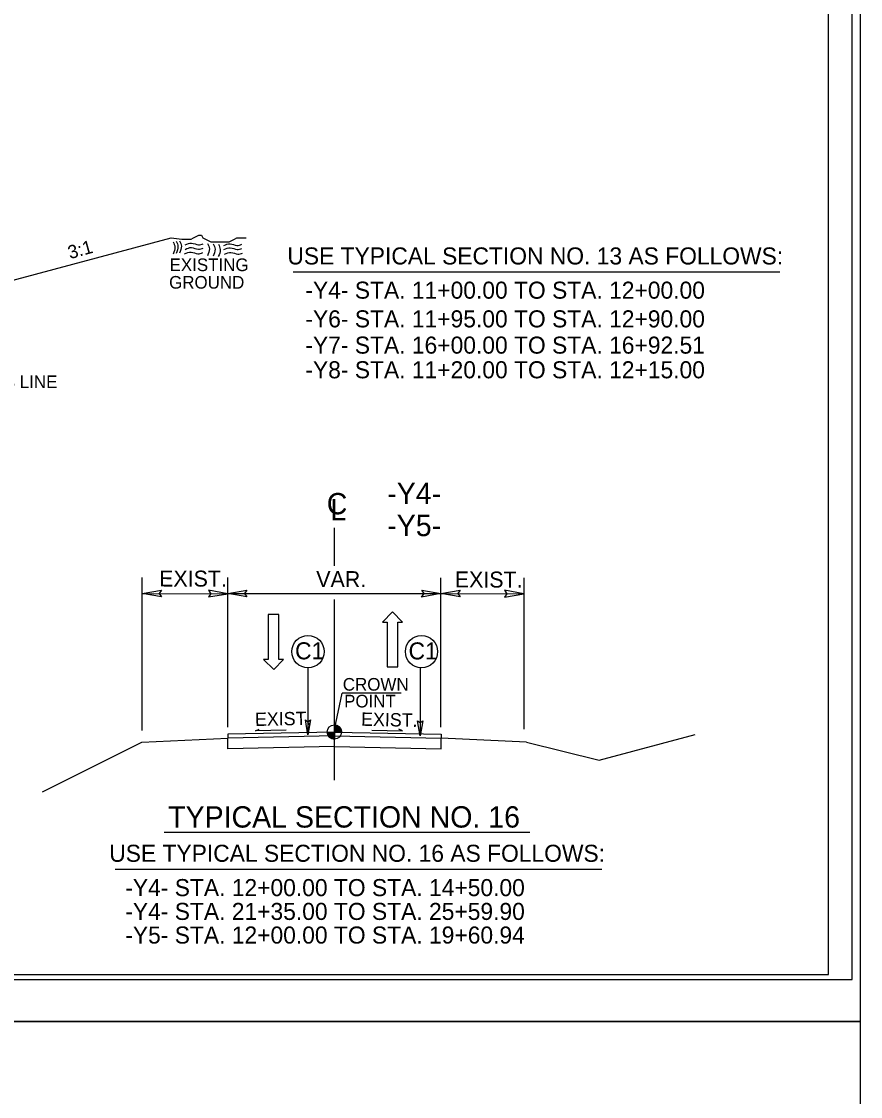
# Model space of a CAD drawing. Extents: x 573813 to 575363, y -54752 to -53123.
# Drawn here: x 574917.3 to 575006.7, y -54231.4 to -54116.8 of the extents above; entities that cross this region are included whole.
import ezdxf

# ---------------------------------------------------------------- set-up
doc = ezdxf.new("R2010")
doc.units = 0
for name, color, linetype in [('Old_Level_1', 7, 'Continuous'), ('Old_Level_11', 7, 'Continuous'), ('Old_Level_2', 7, 'Continuous'), ('Old_Level_3', 7, 'Continuous'), ('Prop Lane Arrow CELL', 7, 'Continuous'), ('Prop Pavement Schedule Description CELL', 7, 'Continuous'), ('Sheet Cutting Line CELL', 7, 'Continuous'), ('Sheet Plot Border Inside CELL', 7, 'Continuous'), ('Sheet Plot Border Outside CELL', 7, 'Continuous'), ('Sheet Typical CELL', 7, 'Continuous'), ('Typical Grade Point Symbol CELL', 7, 'Continuous'), ('Typical ID Circle CELL', 7, 'Continuous'), ('Typical Terminator CELL', 7, 'Continuous'), ('Typical Text General CELL', 7, 'Continuous')]:
    doc.layers.add(name, color=color, linetype=linetype)

msp = doc.modelspace()

# ---------------------------------------------------------------- linework, layer by layer
at = {"layer": 'Old_Level_1'}
for p, q in [((574914.76, -54144.8), (574933.24, -54139.86)), ((574950.62, -54192.55), (574939.25, -54192.79)), ((574942.22, -54192.43), (574942.6, -54192.24)), ((574945.49, -54192.36), (574942.22, -54192.43)), ((574950.62, -54192.55), (574961.99, -54192.79)), ((574954.62, -54192.35), (574957.88, -54192.42)), ((574957.88, -54192.42), (574957.5, -54192.23)), ((574919.49, -54198.92), (574930.08, -54193.62)), ((574930.08, -54193.62), (574939.25, -54193.2)), ((574939.25, -54192.79), (574939.25, -54193.2)), ((574950.62, -54192.97), (574939.25, -54193.2)), ((574939.25, -54194.33), (574939.25, -54193.2)), ((574950.62, -54192.97), (574961.99, -54193.2)), ((574961.99, -54192.79), (574961.99, -54193.2)), ((574971.12, -54193.62), (574961.99, -54193.2)), ((574961.99, -54194.33), (574961.99, -54193.2)), ((574971.12, -54193.62), (574978.84, -54195.55)), ((574978.84, -54195.55), (574989.08, -54192.81)), ((574950.62, -54194.09), (574939.25, -54194.33)), ((574950.62, -54194.09), (574961.99, -54194.33))]:
    msp.add_line(p, q, dxfattribs=at)
msp.add_lwpolyline([(574933.24, -54139.86), (574934.36, -54140), (574934.64, -54140), (574935.06, -54140), (574935.34, -54140), (574935.62, -54139.86), (574935.9, -54139.72), (574936.18, -54139.58), (574936.46, -54139.58), (574936.6, -54139.86), (574936.88, -54140), (574937.16, -54140.14), (574937.44, -54140.28), (574937.72, -54140.28), (574938, -54140.28), (574938.28, -54140.28), (574938.56, -54140.28), (574938.84, -54140.28), (574939.12, -54140.28), (574939.4, -54140.28), (574939.68, -54140.14), (574939.96, -54140), (574940.24, -54139.86), (574940.66, -54139.86), (574940.94, -54139.86), (574941.22, -54139.86)], dxfattribs=at)
at = {"layer": 'Old_Level_11'}
for p, q in [((574946.23, -54143.47), (574998.12, -54143.47)), ((574930.14, -54192.39), (574930.14, -54176.06)), ((574939.25, -54192.03), (574939.25, -54176.06)), ((574961.97, -54192.03), (574961.97, -54176.1)), ((574970.82, -54176.1), (574970.82, -54192.23)), ((574930.14, -54177.79), (574939.25, -54177.8)), ((574939.25, -54177.79), (574961.97, -54177.79)), ((574961.97, -54177.79), (574970.82, -54177.81)), ((574950.62, -54192.27), (574951.47, -54188.4)), ((574957.74, -54188.4), (574951.47, -54188.4)), ((574932.47, -54203.23), (574971.45, -54203.23)), ((574927.24, -54207.18), (574979.13, -54207.18))]:
    msp.add_line(p, q, dxfattribs=at)
for points in [[(574932.18, -54178.14), (574930.14, -54177.79), (574932.2, -54177.42), (574931.93, -54177.79)], [(574937.2, -54178.15), (574939.25, -54177.8), (574937.19, -54177.44), (574937.45, -54177.8)], [(574941.29, -54178.15), (574939.25, -54177.79), (574941.3, -54177.43), (574941.04, -54177.79)], [(574959.93, -54177.44), (574961.97, -54177.79), (574959.91, -54178.16), (574960.18, -54177.79)], [(574964.02, -54178.15), (574961.97, -54177.79), (574964.03, -54177.43), (574963.77, -54177.79)], [(574968.77, -54178.16), (574970.82, -54177.81), (574968.76, -54177.44), (574969.02, -54177.81)]]:
    msp.add_lwpolyline(points, close=True, dxfattribs=at)
at = {"layer": 'Old_Level_2'}
for p, q in [((574950.62, -54174.83), (574950.62, -54170.78)), ((574950.62, -54197.69), (574950.62, -54178.42))]:
    msp.add_line(p, q, dxfattribs=at)
for points in [[(574933.43, -54140.27), (574933.62, -54140.83), (574933.42, -54141.58)], [(574933.43, -54140.27), (574933.62, -54140.83), (574933.42, -54141.58)], [(574933.76, -54140.2), (574933.95, -54140.77), (574933.75, -54141.52)], [(574933.76, -54140.2), (574933.95, -54140.77), (574933.75, -54141.52)], [(574934.12, -54140.17), (574934.31, -54140.73), (574934.1, -54141.48)], [(574934.12, -54140.17), (574934.31, -54140.73), (574934.1, -54141.48)], [(574934.72, -54140.61), (574935.4, -54140.41), (574936.13, -54140.59), (574936.65, -54140.48)], [(574934.72, -54141.08), (574935.4, -54140.89), (574936.12, -54141.07), (574936.64, -54140.95)], [(574934.72, -54141.08), (574935.4, -54140.89), (574936.12, -54141.07), (574936.64, -54140.95)], [(574937.11, -54140.44), (574937.3, -54141.01), (574937.1, -54141.76)], [(574937.11, -54140.44), (574937.3, -54141.01), (574937.1, -54141.76)], [(574937.71, -54140.49), (574937.9, -54141.06), (574937.7, -54141.81)], [(574937.71, -54140.49), (574937.9, -54141.06), (574937.7, -54141.81)], [(574938.26, -54140.54), (574938.45, -54141.11), (574938.25, -54141.85)], [(574938.26, -54140.54), (574938.45, -54141.11), (574938.25, -54141.85)], [(574938.83, -54140.67), (574939.51, -54140.48), (574940.23, -54140.66), (574940.75, -54140.54)], [(574938.84, -54141.1), (574939.53, -54140.9), (574940.25, -54141.09), (574940.77, -54140.97)], [(574938.84, -54141.1), (574939.53, -54140.9), (574940.25, -54141.09), (574940.77, -54140.97)], [(574934.66, -54141.56), (574935.35, -54141.37), (574936.07, -54141.55), (574936.59, -54141.43)], [(574934.66, -54141.56), (574935.35, -54141.37), (574936.07, -54141.55), (574936.59, -54141.43)], [(574938.91, -54141.6), (574939.6, -54141.4), (574940.32, -54141.59), (574940.84, -54141.47)], [(574938.91, -54141.6), (574939.6, -54141.4), (574940.32, -54141.59), (574940.84, -54141.47)]]:
    msp.add_spline(points, degree=3, dxfattribs=at)
at = {"layer": 'Prop Lane Arrow CELL'}
for p, q in [((574943.57, -54180.02), (574943.57, -54184.8)), ((574944.7, -54180.02), (574943.57, -54180.02)), ((574944.7, -54184.8), (574944.7, -54180.02)), ((574956.83, -54179.75), (574955.74, -54180.83)), ((574957.89, -54180.83), (574956.83, -54179.75)), ((574955.74, -54180.83), (574956.26, -54180.83)), ((574956.26, -54180.83), (574956.26, -54185.6)), ((574957.38, -54185.6), (574957.38, -54180.83)), ((574957.38, -54180.83), (574957.89, -54180.83)), ((574943.57, -54184.8), (574943.06, -54184.8)), ((574943.06, -54184.8), (574944.15, -54185.87)), ((574944.15, -54185.87), (574945.21, -54184.8)), ((574945.21, -54184.8), (574944.7, -54184.8)), ((574956.26, -54185.6), (574957.38, -54185.6))]:
    msp.add_line(p, q, dxfattribs=at)
at = {"layer": 'Sheet Cutting Line CELL'}
for p, q in [((575006.71, -54223.42), (574669.73, -54223.42)), ((574669.73, -54223.42), (575006.71, -54223.42))]:
    msp.add_line(p, q, dxfattribs=at)
at = {"layer": 'Sheet Plot Border Inside CELL'}
msp.add_lwpolyline([(575005.81, -54007.8), (574672.33, -54007.8), (574672.33, -54218.93), (575005.81, -54218.93)], close=True, dxfattribs=at)
at = {"layer": 'Sheet Plot Border Outside CELL'}
for p, q in [((575006.71, -54223.42), (575006.71, -54003.31)), ((574669.73, -54223.42), (575006.71, -54223.42)), ((575006.71, -54223.42), (574669.73, -54223.42)), ((575006.71, -54443.54), (575006.71, -54223.42))]:
    msp.add_line(p, q, dxfattribs=at)
msp.add_lwpolyline([(575006.71, -54003.31), (574669.73, -54003.31), (574669.73, -54223.42), (575006.71, -54223.42)], close=True, dxfattribs=at)
at = {"layer": 'Sheet Typical CELL'}
msp.add_lwpolyline([(575003.31, -54008.31), (574703.15, -54008.31), (574703.15, -54218.42), (575003.31, -54218.42)], close=True, dxfattribs=at)
at = {"layer": 'Typical Grade Point Symbol CELL'}
for p, q in [((574949.86, -54192.55), (574950.62, -54192.55)), ((574950.62, -54192.55), (574950.62, -54191.79)), ((574951.38, -54192.55), (574950.62, -54192.55)), ((574950.62, -54193.32), (574950.62, -54192.55)), ((574950.62, -54192.55), (574950.62, -54193.32))]:
    msp.add_line(p, q, dxfattribs=at)
for points in [[(574949.86, -54192.55), (574949.86, -54192.64)], [(574949.88, -54192.55), (574949.88, -54192.73)], [(574949.89, -54192.55), (574949.89, -54192.78)], [(574949.91, -54192.55), (574949.91, -54192.83)], [(574949.92, -54192.55), (574949.92, -54192.86)], [(574949.94, -54192.55), (574949.94, -54192.89)], [(574949.95, -54192.55), (574949.95, -54192.92)], [(574949.97, -54192.55), (574949.97, -54192.95)], [(574949.98, -54192.55), (574949.98, -54192.97)], [(574950, -54192.55), (574950, -54193)], [(574950.01, -54192.55), (574950.01, -54193.02)], [(574950.03, -54192.55), (574950.03, -54193.04)], [(574950.04, -54192.55), (574950.04, -54193.05)], [(574950.06, -54192.55), (574950.06, -54193.07)], [(574950.07, -54192.55), (574950.07, -54193.09)], [(574950.09, -54192.55), (574950.09, -54193.1)], [(574950.1, -54192.55), (574950.1, -54193.12)], [(574950.12, -54192.55), (574950.12, -54193.13)], [(574950.13, -54192.55), (574950.13, -54193.14)], [(574950.15, -54192.55), (574950.15, -54193.16)], [(574950.17, -54192.55), (574950.17, -54193.17)], [(574950.18, -54192.55), (574950.18, -54193.18)], [(574950.2, -54192.55), (574950.2, -54193.19)], [(574950.21, -54192.55), (574950.21, -54193.2)], [(574950.23, -54192.55), (574950.23, -54193.21)], [(574950.24, -54192.55), (574950.24, -54193.22)], [(574950.26, -54192.55), (574950.26, -54193.23)], [(574950.27, -54192.55), (574950.27, -54193.23)], [(574950.29, -54192.55), (574950.29, -54193.24)], [(574950.3, -54192.55), (574950.3, -54193.25)], [(574950.32, -54192.55), (574950.32, -54193.25)], [(574950.33, -54192.55), (574950.33, -54193.26)], [(574950.35, -54192.55), (574950.35, -54193.27)], [(574950.36, -54192.55), (574950.36, -54193.27)], [(574950.38, -54192.55), (574950.38, -54193.28)], [(574950.39, -54192.55), (574950.39, -54193.28)], [(574950.41, -54192.55), (574950.41, -54193.29)], [(574950.42, -54192.55), (574950.42, -54193.29)], [(574950.44, -54192.55), (574950.44, -54193.29)], [(574950.46, -54192.55), (574950.46, -54193.3)], [(574950.47, -54192.55), (574950.47, -54193.3)], [(574950.49, -54192.55), (574950.49, -54193.3)], [(574950.5, -54192.55), (574950.5, -54193.31)], [(574950.52, -54192.55), (574950.52, -54193.31)], [(574950.53, -54192.55), (574950.53, -54193.31)], [(574950.55, -54192.55), (574950.55, -54193.31)], [(574950.56, -54192.55), (574950.56, -54193.32)], [(574950.58, -54192.55), (574950.58, -54193.32)], [(574950.59, -54192.55), (574950.59, -54193.32)], [(574950.61, -54192.55), (574950.61, -54193.32), (574950.61, -54193.32)], [(574950.63, -54191.79), (574950.63, -54191.79), (574950.63, -54192.55)], [(574950.64, -54191.79), (574950.64, -54192.55)], [(574950.66, -54191.79), (574950.66, -54192.55)], [(574950.67, -54191.79), (574950.67, -54192.55)], [(574950.69, -54191.79), (574950.69, -54192.55)], [(574950.7, -54191.8), (574950.7, -54192.55)], [(574950.72, -54191.8), (574950.72, -54192.55)], [(574950.73, -54191.8), (574950.73, -54192.55)], [(574950.75, -54191.8), (574950.75, -54192.55)], [(574950.76, -54191.8), (574950.76, -54192.55)], [(574950.78, -54191.81), (574950.78, -54192.55)], [(574950.79, -54191.81), (574950.79, -54192.55)], [(574950.81, -54191.81), (574950.81, -54192.55)], [(574950.83, -54191.82), (574950.83, -54192.55)], [(574950.84, -54191.82), (574950.84, -54192.55)], [(574950.86, -54191.83), (574950.86, -54192.55)], [(574950.87, -54191.83), (574950.87, -54192.55)], [(574950.89, -54191.84), (574950.89, -54192.55)], [(574950.9, -54191.84), (574950.9, -54192.55)], [(574950.92, -54191.85), (574950.92, -54192.55)], [(574950.93, -54191.86), (574950.93, -54192.55)], [(574950.95, -54191.86), (574950.95, -54192.55)], [(574950.96, -54191.87), (574950.96, -54192.55)], [(574950.98, -54191.88), (574950.98, -54192.55)], [(574950.99, -54191.89), (574950.99, -54192.55)], [(574951.01, -54191.9), (574951.01, -54192.55)], [(574951.02, -54191.91), (574951.02, -54192.55)], [(574951.04, -54191.92), (574951.04, -54192.55)], [(574951.05, -54191.93), (574951.05, -54192.55)], [(574951.07, -54191.94), (574951.07, -54192.55)], [(574951.08, -54191.95), (574951.08, -54192.55)], [(574951.1, -54191.96), (574951.1, -54192.55)], [(574951.12, -54191.97), (574951.12, -54192.55)], [(574951.13, -54191.99), (574951.13, -54192.55)], [(574951.15, -54192), (574951.15, -54192.55)], [(574951.16, -54192.02), (574951.16, -54192.55)], [(574951.18, -54192.03), (574951.18, -54192.55)], [(574951.19, -54192.05), (574951.19, -54192.55)], [(574951.21, -54192.07), (574951.21, -54192.55)], [(574951.22, -54192.09), (574951.22, -54192.55)], [(574951.24, -54192.11), (574951.24, -54192.55)], [(574951.25, -54192.13), (574951.25, -54192.55)], [(574951.27, -54192.15), (574951.27, -54192.55)], [(574951.28, -54192.18), (574951.28, -54192.55)], [(574951.3, -54192.2), (574951.3, -54192.55)], [(574951.31, -54192.24), (574951.31, -54192.55)], [(574951.33, -54192.27), (574951.33, -54192.55)], [(574951.34, -54192.31), (574951.34, -54192.55)], [(574951.36, -54192.37), (574951.36, -54192.55)], [(574951.37, -54192.44), (574951.37, -54192.55)]]:
    msp.add_lwpolyline(points, dxfattribs=at)
msp.add_circle((574950.62, -54192.55), 0.763, dxfattribs=at)
for start, end in [(179.9905, 269.9905), (359.9905, 89.9905)]:
    msp.add_arc((574950.62, -54192.55), 0.763, start, end, dxfattribs=at)
at = {"layer": 'Typical ID Circle CELL'}
for p, q in [((574947.81, -54185.69), (574947.81, -54192.84)), ((574959.78, -54185.69), (574959.78, -54192.95))]:
    msp.add_line(p, q, dxfattribs=at)
for centre in [(574947.81, -54183.98), (574959.91, -54183.98)]:
    msp.add_circle(centre, 1.72, dxfattribs=at)
at = {"layer": 'Typical Terminator CELL'}
for points in [[(574948.09, -54191.25), (574947.81, -54192.84), (574947.53, -54191.25), (574947.81, -54191.45)], [(574960.06, -54191.36), (574959.78, -54192.95), (574959.5, -54191.35), (574959.78, -54191.55)]]:
    msp.add_lwpolyline(points, close=True, dxfattribs=at)

# ---------------------------------------------------------------- texts
at = {"layer": 'Old_Level_1'}
for s, height, rotation, p in [('3:1', 1.421, 15.635, (574922.44, -54142.13)), ('USE TYPICAL SECTION NO. 13 AS FOLLOWS:', 1.8192, 360, (574945.61, -54142.69)), ('EXISTING', 1.35, 360, (574933.05, -54143.4)), ('GROUND', 1.35, 360, (574933, -54145.27)), ('-Y4- STA. 11+00.00 TO STA. 12+00.00', 1.8192, 0, (574947.53, -54146.34)), ('-Y6- STA. 11+95.00 TO STA. 12+90.00', 1.8192, 0, (574947.53, -54149.4)), ('-Y7- STA. 16+00.00 TO STA. 16+92.51', 1.8192, 0, (574947.53, -54152.2)), ('-Y8- STA. 11+20.00 TO STA. 12+15.00', 1.8192, 0, (574947.53, -54154.83)), ('EXIST.', 1.421, 1.1919, (574942.17, -54191.91)), ('EXIST.', 1.421, 358.8084, (574953.46, -54191.88)), ('TYPICAL SECTION NO. 16', 2.2739, 360, (574932.9, -54202.74)), ('USE TYPICAL SECTION NO. 16 AS FOLLOWS:', 1.8192, 360, (574926.62, -54206.39)), ('-Y4- STA. 12+00.00 TO STA. 14+50.00', 1.8192, 0, (574928.33, -54210.05)), ('-Y4- STA. 21+35.00 TO STA. 25+59.90', 1.8192, 0, (574928.33, -54212.59)), ('-Y5- STA. 12+00.00 TO STA. 19+60.94', 1.8192, 0, (574928.33, -54215.11))]:
    msp.add_text(s, height=height, rotation=rotation, dxfattribs=at).set_placement(p)
at = {"layer": 'Old_Level_11'}
msp.add_text('VAR.', height=1.705, rotation=360, dxfattribs=at).set_placement((574948.69, -54177.1))
at = {"layer": 'Old_Level_2'}
for s, rotation, p in [('C', 360, (574949.81, -54169.33)), ('L', 359.9469, (574950.2, -54169.96))]:
    msp.add_text(s, height=2.27, rotation=rotation, dxfattribs=at).set_placement(p)
at = {"layer": 'Old_Level_3'}
for s, height, rotation, p in [('-Y4-', 2.274, 0, (574956.26, -54168.23)), ('-Y5-', 2.274, 0, (574956.26, -54171.66)), ('EXIST.', 1.705, 359.8329, (574931.94, -54177.03)), ('EXIST.', 1.705, 359.8329, (574963.46, -54177.13)), ('CROWN', 1.35, 360, (574951.52, -54188.14)), ('POINT', 1.35, 360, (574951.66, -54189.93))]:
    msp.add_text(s, height=height, rotation=rotation, dxfattribs=at).set_placement(p)
at = {"layer": 'Prop Pavement Schedule Description CELL'}
for p in [(574946.43, -54184.8), (574958.53, -54184.81)]:
    msp.add_text('C1', height=1.819, rotation=360, dxfattribs=at).set_placement(p)
at = {"layer": 'Typical Text General CELL'}
msp.add_text('GRADE TO THIS LINE', height=1.3498, dxfattribs=at).set_placement((574902.54, -54155.88))

doc.saveas('drawing.dxf')
